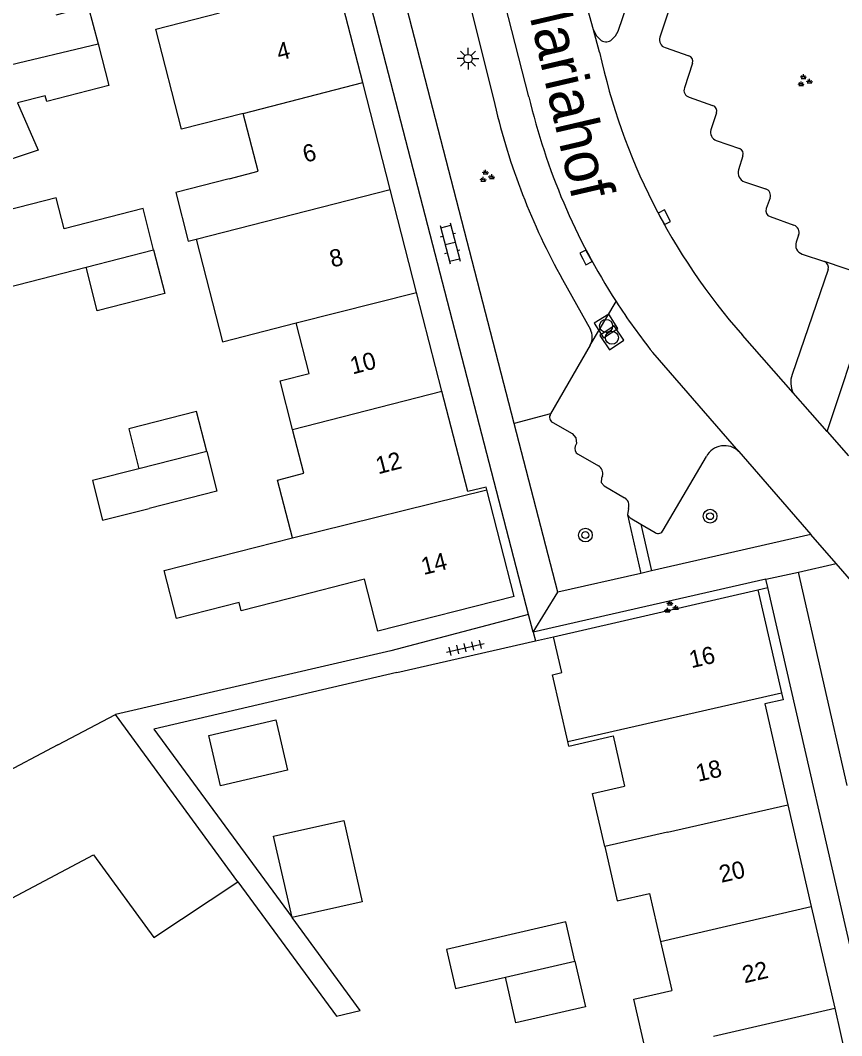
# Model space of a CAD drawing. Extents: x 136000 to 138005, y 398500 to 400500.
# Drawn here: x 137669 to 137716.6, y 398723.1 to 398782 of the extents above; entities that cross this region are included whole.
import ezdxf

# ---------------------------------------------------------------- set-up
doc = ezdxf.new("R2010")
doc.units = 0
for name, color, linetype in [('gg-afsc-erfafscheiding', 7, 'Continuous'), ('gg-afsc-muur', 7, 'Continuous'), ('gg-anno-huisnummerreeks BGT', 7, 'Continuous'), ('gg-anno-openbare ruimte label', 7, 'Continuous'), ('gg-bbg-gedigitaliseerde bebouwing', 7, 'Continuous'), ('gg-bbg-gedigitaliseerde bijgebouw', 7, 'Continuous'), ('gg-bbg-hoofdgebouw', 7, 'Continuous'), ('gg-bbg-tussenscheiding', 7, 'Continuous'), ('gg-knt-verharding', 7, 'Continuous'), ('gg-knt-verharding nz', 7, 'Continuous'), ('gt-grn-groengrens', 7, 'Continuous'), ('gt-grn-vlakafsluiter', 7, 'Continuous'), ('gt-grn-weggrens', 7, 'Continuous'), ('gt-symb-boom', 7, 'Continuous'), ('gt-symb-groenvak', 7, 'Continuous'), ('gt-symb-klinker verharding', 7, 'Continuous'), ('gt-symb-kolk', 7, 'Continuous'), ('gt-symb-lichtmast', 7, 'Continuous'), ('gt-symb-rioolschacht', 7, 'Continuous'), ('gt-symb-tegel verharding', 7, 'Continuous')]:
    doc.layers.add(name, color=color, linetype=linetype)

# ---------------------------------------------------------------- blocks, each defined once
blk = doc.blocks.new('gt0-RS')
at = {"layer": 'gt-symb-rioolschacht'}
blk.add_lwpolyline([(-0.5, -0.5), (0.5, -0.5), (0.5, 0.5), (-0.5, 0.5)], close=True, dxfattribs=at)
blk.add_circle((0, 0), 0.375, dxfattribs=at)
blk = doc.blocks.new('gt0-KOLK')
at = {"layer": 'gt-symb-kolk'}
blk.add_lwpolyline([(0, 0), (0.375, 0), (0.375, 0.4), (-0.375, 0.4), (-0.375, 0), (0, 0)], dxfattribs=at)
blk = doc.blocks.new('gt0-GRVAK')
at = {"layer": 'gt-symb-groenvak'}
for p, q in [((-0.11, 0.189), (-0.228, 0.24)), ((-0.182, 0.153), (0.088, 0.153)), ((-0.091, 0.211), (-0.156, 0.322)), ((-0.047, 0.214), (-0.047, 0.393)), ((-0.004, 0.211), (0.061, 0.322)), ((0.015, 0.189), (0.133, 0.24)), ((0.262, -0.052), (0.197, 0.059)), ((0.305, -0.049), (0.305, 0.13)), ((0.349, -0.052), (0.414, 0.059)), ((-0.245, -0.228), (-0.363, -0.177)), ((-0.318, -0.264), (-0.047, -0.264)), ((-0.226, -0.206), (-0.291, -0.095)), ((-0.183, -0.203), (-0.183, -0.024)), ((-0.139, -0.206), (-0.074, -0.095)), ((-0.12, -0.228), (-0.002, -0.177)), ((0.243, -0.074), (0.125, -0.023)), ((0.17, -0.11), (0.441, -0.11)), ((0.368, -0.074), (0.486, -0.023))]:
    blk.add_line(p, q, dxfattribs=at)
blk = doc.blocks.new('gt0-BOOM')
at = {"layer": 'gt-symb-boom'}
for radius in [0.4, 0.2]:
    blk.add_circle((0, 0), radius, dxfattribs=at)
blk = doc.blocks.new('gt0-KL1')
at = {"layer": 'gt-symb-klinker verharding'}
for p, q in [((-1.15, 0.3), (1.15, 0.3)), ((-1, -0.3), (-1, 0.3)), ((-0.5, 0.3), (-0.5, 0.45)), ((0, -0.3), (0, 0.3)), ((0.5, 0.3), (0.5, 0.45)), ((1, -0.3), (1, 0.3)), ((-1.15, -0.3), (1.15, -0.3)), ((-0.5, -0.45), (-0.5, -0.3)), ((0.5, -0.45), (0.5, -0.3))]:
    blk.add_line(p, q, dxfattribs=at)
blk = doc.blocks.new('gt0-LMAST')
at = {"layer": 'gt-symb-lichtmast'}
for p, q in [((-0.005, 0.246), (-0.005, 0.621)), ((-0.182, 0.173), (-0.447, 0.438)), ((0.172, 0.173), (0.437, 0.438)), ((-0.255, -0.004), (-0.63, -0.004)), ((-0.182, -0.181), (-0.447, -0.446)), ((-0.005, -0.254), (-0.005, -0.629)), ((0.437, -0.446), (0.172, -0.181)), ((0.245, -0.004), (0.62, -0.004))]:
    blk.add_line(p, q, dxfattribs=at)
blk.add_circle((-0.005, -0.004), 0.25, dxfattribs=at)
blk = doc.blocks.new('gt0-TEG1')
at = {"layer": 'gt-symb-tegel verharding'}
for p, q in [((-1.125, 0), (1.125, 0)), ((-0.9, -0.25), (-0.9, 0.25)), ((-0.45, -0.25), (-0.45, 0.25)), ((0, -0.25), (0, 0.25)), ((0.45, -0.25), (0.45, 0.25)), ((0.9, -0.25), (0.9, 0.25))]:
    blk.add_line(p, q, dxfattribs=at)

msp = doc.modelspace()

# ---------------------------------------------------------------- linework, layer by layer
at = {"layer": 'gg-afsc-erfafscheiding'}
msp.add_line((137690.497, 398745.465), (137674.525, 398741.757), dxfattribs=at)
for points in [[(137690.84, 398744.192), (137676.75, 398740.921), (137684.766, 398729.986)], [(137681.629, 398732.066), (137687.337, 398724.28), (137688.716, 398724.598), (137684.766, 398729.986)]]:
    msp.add_lwpolyline(points, dxfattribs=at)
at = {"layer": 'gg-afsc-muur'}
for p, q in [((137698.878, 398746.033), (137699.927, 398746.273)), ((137690.84, 398744.192), (137698.878, 398746.033))]:
    msp.add_line(p, q, dxfattribs=at)
msp.add_lwpolyline([(137668.853, 398777.221), (137670.054, 398774.493), (137655.627, 398769.66), (137659.277, 398764.234)], dxfattribs=at)
at = {"layer": 'gg-bbg-gedigitaliseerde bebouwing'}
for p, q in [((137671.193, 398740.001), (137674.525, 398741.757)), ((137681.629, 398732.066), (137674.525, 398741.757)), ((137700.818, 398739.932), (137703.381, 398740.52)), ((137703.381, 398740.52), (137704.049, 398737.619)), ((137671.193, 398740.001), (137662.805, 398735.583)), ((137705.487, 398731.383), (137706.125, 398728.613)), ((137706.125, 398728.613), (137706.78, 398725.769))]:
    msp.add_line(p, q, dxfattribs=at)
for points in [[(137681.936, 398776.612), (137678.357, 398775.694), (137676.869, 398781.494), (137680.555, 398782.44)], [(137681.118, 398772.828), (137682.796, 398773.258), (137681.936, 398776.612)], [(137681.118, 398772.828), (137678.027, 398772.035), (137678.751, 398769.214), (137679.213, 398769.329)], [(137679.213, 398769.329), (137680.74, 398763.38), (137685.005, 398764.464)], [(137684.791, 398758.294), (137684.068, 398761.11), (137685.755, 398761.543), (137685.005, 398764.464)], [(137684.789, 398752.014), (137683.931, 398755.36), (137685.444, 398755.748), (137684.791, 398758.294)], [(137684.618, 398748.491), (137681.822, 398747.774), (137681.697, 398748.259), (137678.06, 398747.326), (137677.347, 398750.105), (137684.789, 398752.014)], [(137689.739, 398746.59), (137688.965, 398749.607), (137684.618, 398748.491)], [(137702.898, 398734.11), (137702.189, 398737.191), (137704.049, 398737.619)], [(137702.898, 398734.11), (137703.624, 398730.954), (137705.487, 398731.383)], [(137648.471, 398718.801), (137647.442, 398720.745), (137654.954, 398724.722), (137655.282, 398724.103), (137673.26, 398733.62)], [(137673.26, 398733.62), (137676.761, 398728.844), (137681.629, 398732.066)], [(137705.288, 398722.222), (137704.588, 398725.264), (137706.78, 398725.769)]]:
    msp.add_lwpolyline(points, dxfattribs=at)
at = {"layer": 'gg-bbg-gedigitaliseerde bijgebouw'}
msp.add_line((137670.451, 398777.637), (137668.853, 398777.221), dxfattribs=at)
for points in [[(137671.081, 398782.331), (137672.949, 398782.816), (137673.514, 398780.641)], [(137673.514, 398780.641), (137674.139, 398778.238), (137670.538, 398777.302), (137670.451, 398777.637)], [(137676.741, 398768.699), (137676.125, 398771.098), (137671.544, 398769.923), (137671.081, 398771.726), (137665.125, 398770.198), (137666.201, 398766.004), (137672.819, 398767.702)], [(137676.741, 398768.699), (137677.39, 398766.17), (137673.47, 398765.164), (137672.819, 398767.702)], [(137679.82, 398757.021), (137679.228, 398759.328), (137675.293, 398758.319), (137675.884, 398756.013)], [(137679.82, 398757.021), (137680.412, 398754.715), (137676.475, 398753.708)], [(137675.884, 398756.013), (137673.189, 398755.323), (137673.772, 398753.023), (137676.475, 398753.708)], [(137679.933, 398740.551), (137683.829, 398741.456), (137684.507, 398738.533), (137680.611, 398737.629), (137679.933, 398740.551)], [(137684.766, 398729.986), (137683.693, 398734.703), (137687.763, 398735.628), (137688.836, 398730.912), (137684.766, 398729.986)], [(137701.165, 398727.469), (137700.643, 398729.738), (137693.727, 398728.146), (137694.25, 398725.874), (137697.135, 398726.54)], [(137701.165, 398727.469), (137701.774, 398724.823), (137697.744, 398723.896), (137697.135, 398726.54)]]:
    msp.add_lwpolyline(points, dxfattribs=at)
at = {"layer": 'gg-bbg-hoofdgebouw'}
for p, q in [((137688.868, 398778.4), (137687.47, 398783.85)), ((137690.457, 398772.207), (137688.868, 398778.4)), ((137691.987, 398766.24), (137690.457, 398772.207)), ((137693.456, 398760.514), (137691.987, 398766.24)), ((137697.64, 398748.61), (137696.058, 398754.8)), ((137697.64, 398748.61), (137689.739, 398746.59)), ((137699.927, 398746.273), (137711.78, 398748.99)), ((137711.78, 398748.99), (137713.15, 398743.014)), ((137700.818, 398739.932), (137700.757, 398740.198)), ((137713.518, 398736.525), (137714.874, 398730.63)), ((137714.874, 398730.63), (137716.23, 398724.742)), ((137716.23, 398724.742), (137717.56, 398718.962))]:
    msp.add_line(p, q, dxfattribs=at)
for points in [[(137696.058, 398754.8), (137696.02, 398754.95), (137694.95, 398754.69), (137693.456, 398760.514)], [(137700.757, 398740.198), (137699.867, 398744.074), (137700.403, 398744.197), (137699.927, 398746.273)], [(137713.15, 398743.014), (137713.24, 398742.62), (137712.17, 398742.38), (137713.518, 398736.525)]]:
    msp.add_lwpolyline(points, dxfattribs=at)
at = {"layer": 'gg-bbg-tussenscheiding'}
for p, q in [((137668.018, 398779.332), (137673.514, 398780.641)), ((137681.936, 398776.612), (137688.868, 398778.4)), ((137679.213, 398769.329), (137690.457, 398772.207)), ((137672.819, 398767.702), (137676.741, 398768.699)), ((137685.005, 398764.464), (137691.987, 398766.24)), ((137684.791, 398758.294), (137693.456, 398760.514)), ((137679.82, 398757.021), (137675.884, 398756.013)), ((137684.789, 398752.014), (137696.058, 398754.8)), ((137700.757, 398740.198), (137713.15, 398743.014)), ((137706.537, 398734.938), (137713.518, 398736.525)), ((137706.537, 398734.938), (137702.898, 398734.11)), ((137706.125, 398728.613), (137714.874, 398730.63)), ((137697.135, 398726.54), (137701.165, 398727.469)), ((137709.205, 398723.124), (137716.23, 398724.742))]:
    msp.add_line(p, q, dxfattribs=at)
at = {"layer": 'gg-knt-verharding'}
for p, q in [((137698.48, 398747.572), (137686.444, 398794.052)), ((137702.243, 398781.459), (137700.148, 398789.075)), ((137694.436, 398785.564), (137696.52, 398777.128)), ((137697.648, 398758.644), (137690.923, 398784.656)), ((137706.394, 398780.428), (137707.77, 398779.961)), ((137707.984, 398779.534), (137707.513, 398778.097)), ((137707.785, 398777.55), (137709.154, 398777.081)), ((137709.373, 398776.644), (137709.056, 398775.669)), ((137709.365, 398775.046), (137710.704, 398774.578)), ((137710.913, 398774.156), (137710.651, 398773.347)), ((137711.005, 398772.649), (137712.226, 398772.244)), ((137712.483, 398771.721), (137712.265, 398771.094)), ((137712.487, 398770.629), (137713.869, 398770.134)), ((137714.141, 398769.562), (137713.998, 398769.159)), ((137714.339, 398768.458), (137715.633, 398768.021)), ((137715.857, 398767.566), (137713.756, 398761.47)), ((137700.45, 398766.98), (137702.07, 398764.09)), ((137715.784, 398758.18), (137718.715, 398766.996)), ((137702.06, 398763.18), (137699.76, 398759.19)), ((137715.784, 398758.18), (137713.828, 398760.405)), ((137700.18, 398748.85), (137697.648, 398758.644)), ((137715.784, 398758.18), (137717.036, 398756.754)), ((137701.35, 398756.86), (137702.53, 398756.19)), ((137706.29, 398752.45), (137708.789, 398756.731)), ((137710.666, 398757.014), (137714.854, 398752.195)), ((137704.27, 398753.71), (137704.219, 398753.349)), ((137704.99, 398752.797), (137705.82, 398752.31)), ((137714.854, 398752.195), (137705.607, 398750.087)), ((137716.31, 398750.52), (137714.854, 398752.195)), ((137714.126, 398750.025), (137716.31, 398750.52)), ((137720.74, 398745.423), (137716.31, 398750.52)), ((137712.23, 398749.62), (137698.75, 398746.53)), ((137704.994, 398749.947), (137700.18, 398748.85)), ((137705.607, 398750.087), (137704.994, 398749.947)), ((137712.345, 398749.119), (137712.23, 398749.62)), ((137716.962, 398737.641), (137714.126, 398750.025)), ((137722.26, 398705.937), (137712.345, 398749.119)), ((137698.48, 398747.572), (137690.497, 398745.465)), ((137698.75, 398746.53), (137698.48, 398747.572)), ((137698.75, 398746.53), (137698.878, 398746.033))]:
    msp.add_line(p, q, dxfattribs=at)
for points in [[(137703.308, 398780.902), (137703.528, 398781.118), (137703.671, 398781.39), (137704.497, 398783.828)], [(137705.03, 398784.087), (137706.581, 398783.538), (137706.766, 398783.373), (137706.783, 398783.126), (137706.094, 398781.027)], [(137702.243, 398781.459), (137702.426, 398781.117), (137702.697, 398780.84)], [(137699.88, 398758.69), (137701.01, 398758.05), (137701.221, 398757.797), (137701.26, 398757.47), (137701.19, 398757.33)], [(137702.77, 398755.6), (137702.7, 398755.47), (137702.697, 398755.212), (137702.87, 398755.02), (137704.04, 398754.331)], [(137704.219, 398753.349), (137704.37, 398753.16), (137704.99, 398752.797)]]:
    msp.add_lwpolyline(points, dxfattribs=at)
for centre, radius, start, end in [((137702.962, 398781.273), 0.507, 238.52921, 313.05907), ((137706.547, 398780.879), 0.477, 161.96237, 251.24423), ((137707.663, 398779.64), 0.338, 341.74494, 71.49246), ((137707.927, 398777.962), 0.436, 161.92797, 250.95046), ((137734.462, 398785.987), 38.962, 193.14204, 209.19759), ((137709.041, 398776.751), 0.349, 342.13173, 71.10321), ((137709.531, 398775.517), 0.499, 162.20718, 250.55446), ((137710.595, 398774.261), 0.335, 341.73521, 70.9596), ((137711.179, 398773.176), 0.555, 162.0532, 251.7317), ((137712.097, 398771.856), 0.409, 340.77288, 71.56573), ((137712.61, 398770.973), 0.366, 160.7033, 250.33813), ((137713.717, 398769.711), 0.449, 340.60623, 70.25823), ((137714.514, 398768.977), 0.547, 160.54738, 251.33364), ((137715.517, 398767.681), 0.359, 341.26626, 71.1565), ((137701.141, 398763.645), 1.03, 333.1426, 25.59821), ((137715.063, 398761.023), 1.381, 161.14062, 206.59465), ((137700.037, 398758.992), 0.341, 144.5007, 242.49077), ((137701.506, 398757.175), 0.352, 153.94425, 243.65552), ((137709.835, 398756.159), 1.192, 45.80627, 151.34182), ((137702.224, 398755.722), 0.559, 347.42253, 56.84845), ((137703.793, 398753.887), 0.508, 339.68665, 60.95963), ((137705.989, 398752.603), 0.338, 240.08209, 333.09259)]:
    msp.add_arc(centre, radius, start, end, dxfattribs=at)
at = {"layer": 'gg-knt-verharding nz'}
for p, q in [((137702.6, 398780.16), (137702.243, 398781.459)), ((137713.828, 398760.405), (137710.875, 398763.766)), ((137710.666, 398757.014), (137705.678, 398762.753))]:
    msp.add_line(p, q, dxfattribs=at)
msp.add_lwpolyline([(137698.5, 398777.58), (137697.122, 398782.929), (137695.691, 398788.201)], dxfattribs=at)
for centre, radius, start, end in [((137738.097, 398787.792), 36.308, 192.13409, 221.43135), ((137735.242, 398786.215), 37.743, 193.22626, 212.90261), ((137735.238, 398786.217), 37.741, 212.90779, 218.44175)]:
    msp.add_arc(centre, radius, start, end, dxfattribs=at)
at = {"layer": 'gt-grn-groengrens'}
for p, q in [((137718.715, 398766.996), (137715.633, 398768.021)), ((137699.76, 398759.19), (137697.648, 398758.644)), ((137704.219, 398753.349), (137704.994, 398749.947)), ((137704.99, 398752.797), (137705.607, 398750.087))]:
    msp.add_line(p, q, dxfattribs=at)
at = {"layer": 'gt-grn-vlakafsluiter'}
msp.add_line((137711.78, 398748.99), (137712.345, 398749.119), dxfattribs=at)
at = {"layer": 'gt-grn-weggrens'}
for p, q in [((137702.06, 398763.18), (137703.553, 398765.713)), ((137712.23, 398749.62), (137714.126, 398750.025)), ((137698.75, 398746.53), (137700.18, 398748.85))]:
    msp.add_line(p, q, dxfattribs=at)

# ---------------------------------------------------------------- block references
at = {"layer": 'gt-symb-boom'}
for p in [(137709.003, 398753.261), (137701.774, 398752.168)]:
    msp.add_blockref('gt0-BOOM', p, dxfattribs=at)
at = {"layer": 'gt-symb-groenvak'}
for p in [(137714.47, 398778.494), (137696.038, 398772.957), (137706.723, 398747.976)]:
    msp.add_blockref('gt0-GRVAK', p, dxfattribs=at)
at = {"layer": 'gt-symb-klinker verharding', "rotation": -75.51896562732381}
msp.add_blockref('gt0-KL1', (137693.929, 398769.084), dxfattribs=at)
at = {"layer": 'gt-symb-kolk', "rotation": -62.02527007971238}
for p in [(137706.177, 398770.498), (137701.632, 398768.175)]:
    msp.add_blockref('gt0-KOLK', p, dxfattribs=at)
at = {"layer": 'gt-symb-lichtmast'}
msp.add_blockref('gt0-LMAST', (137694.973, 398779.793), dxfattribs=at)
at = {"layer": 'gt-symb-rioolschacht'}
for p, rotation in [((137702.976, 398764.295), 32.005383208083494), ((137703.315, 398763.606), 33.99203971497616)]:
    msp.add_blockref('gt0-RS', p, dxfattribs=dict(at, rotation=rotation))
at = {"layer": 'gt-symb-tegel verharding', "rotation": 13.063337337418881}
msp.add_blockref('gt0-TEG1', (137694.809, 398745.635), dxfattribs=at)

# ---------------------------------------------------------------- texts
at = {"layer": 'gg-anno-huisnummerreeks BGT'}
for s, rotation, p in [('4', 14.4, (137684.014, 398779.661)), ('6', 14.4, (137685.53, 398773.75)), ('8', 14.4, (137687.09, 398767.671)), ('10', 14.4, (137688.277, 398761.477)), ('12', 14.4, (137689.762, 398755.688)), ('14', 14.4, (137692.394, 398749.844)), ('16', 12.9, (137707.921, 398744.446)), ('18', 12.9, (137708.309, 398737.86)), ('20', 12.9, (137709.657, 398732.004)), ('22', 13, (137710.998, 398726.176))]:
    msp.add_text(s, height=1, rotation=rotation, dxfattribs=at).set_placement(p)
at = {"layer": 'gg-anno-openbare ruimte label'}
msp.add_text('Mariahof', height=2.5, rotation=283.1, dxfattribs=at).set_placement((137698.09, 398784.161))

doc.saveas('drawing.dxf')
